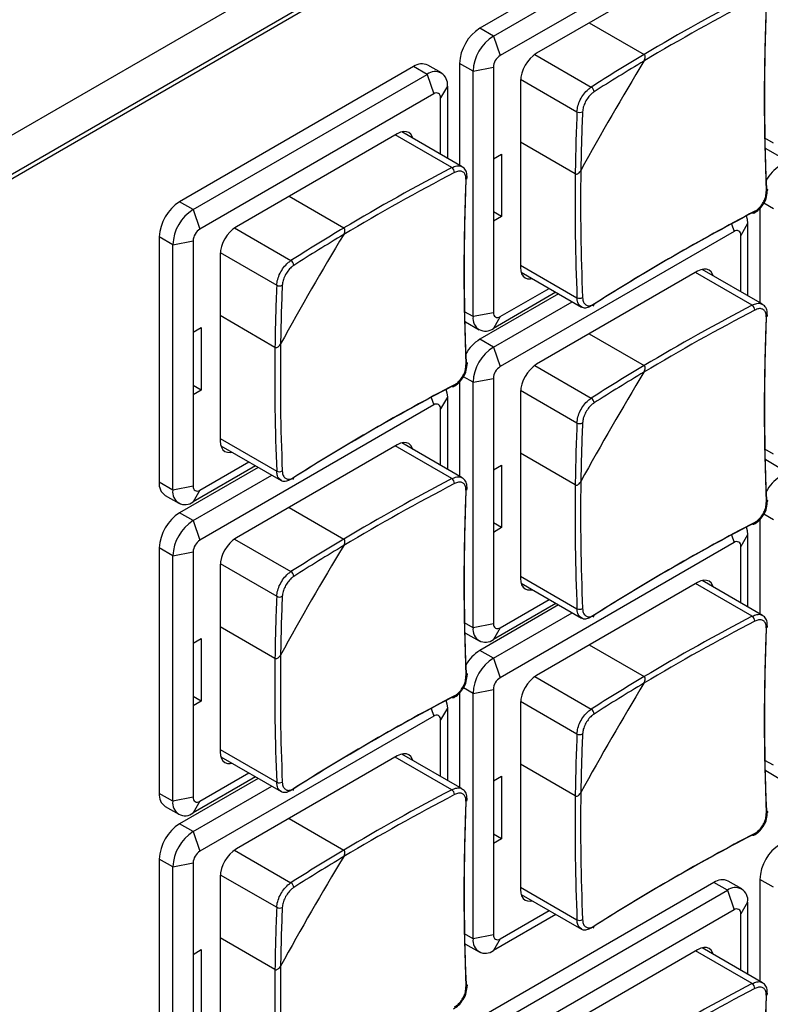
# Model space of a CAD drawing. Header units: millimetres. Extents: x 7146 to 9108, y -1574 to -663.
# Tile 267 of 289: x 8686 to 8726, y -1197 to -1145. Entities that reach past the tile are written whole.
import ezdxf

# ---------------------------------------------------------------- set-up
doc = ezdxf.new("R2010")
doc.units = ezdxf.units.MM
doc.header["$LTSCALE"] = 3

msp = doc.modelspace()

# ---------------------------------------------------------------- linework, layer by layer
at = {"linetype": 'Continuous', "lineweight": 30}
for p, q in [((8801.369, -1086.814), (8615.703, -1193.997)), ((8799.045, -1088.391), (8615.906, -1194.115)), ((8722.714, -1138.713), (8710.481, -1145.775)), ((8711.188, -1146.184), (8723.421, -1139.122)), ((8706.419, -1139.586), (8613.077, -1193.472)), ((8723.774, -1140.142), (8711.541, -1147.204)), ((8721.865, -1142.224), (8713.45, -1147.082)), ((8711.188, -1146.184), (8710.481, -1145.775)), ((8716.201, -1145.494), (8719.067, -1147.148)), ((8711.188, -1146.184), (8711.541, -1147.204)), ((8713.35, -1147.147), (8716.302, -1148.851)), ((8707.016, -1147.776), (8694.783, -1154.838)), ((8707.723, -1148.184), (8707.016, -1147.776)), ((8708.473, -1148.11), (8707.766, -1147.701)), ((8710.127, -1148.021), (8709.42, -1147.612)), ((8709.42, -1147.612), (8709.42, -1152.932)), ((8710.127, -1148.021), (8711.188, -1147.817)), ((8711.188, -1147.817), (8711.188, -1152.593)), ((8695.49, -1155.246), (8707.723, -1148.184)), ((8707.723, -1148.184), (8708.076, -1149.204)), ((8710.127, -1160.84), (8710.127, -1148.021)), ((8712.608, -1148.433), (8715.559, -1150.136)), ((8708.784, -1148.796), (8708.43, -1149.409)), ((8708.784, -1148.796), (8708.784, -1152.564)), ((8712.602, -1148.552), (8712.602, -1158.268)), ((8708.076, -1149.204), (8695.844, -1156.266)), ((8708.43, -1152.36), (8708.43, -1149.409)), ((8706.167, -1151.286), (8697.753, -1156.144)), ((8709.019, -1153.055), (8706.061, -1151.348)), ((8709.555, -1153.01), (8706.402, -1151.189)), ((8725.825, -1151.778), (8725.38, -1151.521)), ((8715.468, -1153.383), (8712.602, -1151.728)), ((8725.428, -1152.057), (8726.136, -1152.465)), ((8711.188, -1152.593), (8711.612, -1152.348)), ((8711.188, -1152.593), (8711.188, -1155.86)), ((8711.612, -1152.348), (8711.612, -1155.615)), ((8700.504, -1154.556), (8703.37, -1156.21)), ((8695.49, -1155.246), (8694.783, -1154.838)), ((8725.118, -1155.188), (8725.118, -1160.119)), ((8725.825, -1155.208), (8725.323, -1154.918)), ((8695.49, -1155.246), (8695.844, -1156.266)), ((8711.612, -1155.615), (8711.188, -1155.37)), ((8711.612, -1155.615), (8711.188, -1155.86)), ((8697.653, -1156.209), (8700.604, -1157.913)), ((8711.188, -1155.86), (8711.188, -1160.636)), ((8723.637, -1155.997), (8723.774, -1156.391)), ((8724.481, -1155.983), (8724.128, -1156.596)), ((8724.481, -1155.983), (8724.481, -1159.751)), ((8694.429, -1157.083), (8693.722, -1156.675)), ((8693.722, -1156.675), (8693.722, -1169.494)), ((8723.774, -1156.391), (8711.541, -1163.453)), ((8724.128, -1159.547), (8724.128, -1156.596)), ((8694.429, -1157.083), (8695.49, -1156.879)), ((8694.429, -1169.903), (8694.429, -1157.083)), ((8695.49, -1156.879), (8695.49, -1161.655)), ((8696.904, -1157.614), (8696.904, -1167.331)), ((8696.91, -1157.495), (8699.862, -1159.199)), ((8712.602, -1158.146), (8715.559, -1159.853)), ((8712.635, -1158.52), (8715.789, -1160.341)), ((8721.865, -1158.473), (8713.45, -1163.331)), ((8724.716, -1160.242), (8721.759, -1158.535)), ((8725.253, -1160.197), (8722.099, -1158.376)), ((8714.593, -1159.651), (8710.481, -1162.025)), ((8714.451, -1159.569), (8711.188, -1161.453)), ((8711.541, -1160.84), (8714.098, -1159.365)), ((8711.188, -1162.433), (8715.3, -1160.059)), ((8699.77, -1162.445), (8696.904, -1160.79)), ((8710.127, -1160.84), (8709.682, -1160.583)), ((8711.188, -1160.636), (8710.127, -1160.84)), ((8711.541, -1160.84), (8711.188, -1161.453)), ((8709.731, -1161.119), (8710.438, -1161.527)), ((8695.49, -1161.655), (8695.914, -1161.411)), ((8695.49, -1161.655), (8695.49, -1164.922)), ((8695.914, -1161.411), (8695.914, -1164.677)), ((8716.201, -1161.743), (8719.067, -1163.397)), ((8711.188, -1162.433), (8710.481, -1162.025)), ((8711.188, -1162.433), (8711.541, -1163.453)), ((8713.35, -1163.396), (8716.302, -1165.1)), ((8695.914, -1164.677), (8695.49, -1164.432)), ((8709.42, -1164.25), (8709.42, -1169.181)), ((8710.127, -1164.27), (8709.626, -1163.98)), ((8710.127, -1164.27), (8711.188, -1164.066)), ((8710.127, -1177.09), (8710.127, -1164.27)), ((8711.188, -1164.066), (8711.188, -1168.843)), ((8695.914, -1164.677), (8695.49, -1164.922)), ((8695.49, -1164.922), (8695.49, -1169.698)), ((8712.602, -1164.801), (8712.602, -1174.518)), ((8712.608, -1164.682), (8715.559, -1166.386)), ((8708.076, -1165.454), (8695.844, -1172.516)), ((8707.94, -1165.059), (8708.076, -1165.454)), ((8708.784, -1165.045), (8708.43, -1165.658)), ((8708.784, -1165.045), (8708.784, -1168.813)), ((8708.43, -1168.609), (8708.43, -1165.658)), ((8696.904, -1167.208), (8699.862, -1168.915)), ((8706.167, -1167.536), (8697.753, -1172.393)), ((8709.555, -1169.259), (8706.402, -1167.438)), ((8696.937, -1167.582), (8700.091, -1169.403)), ((8709.019, -1169.304), (8706.061, -1167.597)), ((8715.468, -1169.632), (8712.602, -1167.978)), ((8725.825, -1168.027), (8725.38, -1167.77)), ((8695.844, -1169.903), (8698.4, -1168.427)), ((8725.428, -1168.306), (8726.136, -1168.714)), ((8698.895, -1168.713), (8694.783, -1171.087)), ((8698.754, -1168.631), (8695.49, -1170.515)), ((8711.188, -1168.843), (8711.612, -1168.598)), ((8711.188, -1168.843), (8711.188, -1172.109)), ((8711.612, -1168.598), (8711.612, -1171.864)), ((8694.429, -1169.903), (8693.722, -1169.494)), ((8695.49, -1171.495), (8699.602, -1169.121)), ((8695.49, -1169.698), (8694.429, -1169.903)), ((8695.844, -1169.903), (8695.49, -1170.515)), ((8694.033, -1170.181), (8694.74, -1170.589)), ((8695.49, -1171.495), (8694.783, -1171.087)), ((8700.504, -1170.805), (8703.37, -1172.46)), ((8695.49, -1171.495), (8695.844, -1172.516)), ((8711.612, -1171.864), (8711.188, -1171.619)), ((8725.118, -1171.437), (8725.118, -1176.368)), ((8725.825, -1171.457), (8725.323, -1171.167)), ((8711.612, -1171.864), (8711.188, -1172.109)), ((8711.188, -1172.109), (8711.188, -1176.885)), ((8697.653, -1172.458), (8700.604, -1174.162)), ((8723.774, -1172.641), (8711.541, -1179.703)), ((8723.637, -1172.246), (8723.774, -1172.641)), ((8724.481, -1172.232), (8724.128, -1172.845)), ((8724.481, -1172.232), (8724.481, -1176)), ((8694.429, -1173.332), (8693.722, -1172.924)), ((8693.722, -1172.924), (8693.722, -1185.743)), ((8694.429, -1173.332), (8695.49, -1173.128)), ((8695.49, -1173.128), (8695.49, -1177.905)), ((8724.128, -1175.796), (8724.128, -1172.845)), ((8694.429, -1186.152), (8694.429, -1173.332)), ((8696.904, -1173.863), (8696.904, -1183.58)), ((8696.91, -1173.744), (8699.862, -1175.448)), ((8712.602, -1174.395), (8715.559, -1176.102)), ((8721.865, -1174.723), (8713.45, -1179.58)), ((8725.253, -1176.446), (8722.099, -1174.625)), ((8712.635, -1174.769), (8715.789, -1176.59)), ((8724.716, -1176.491), (8721.759, -1174.784)), ((8711.541, -1177.09), (8714.098, -1175.614)), ((8714.593, -1175.9), (8710.481, -1178.274)), ((8714.451, -1175.818), (8711.188, -1177.702)), ((8711.188, -1178.682), (8715.3, -1176.308)), ((8699.77, -1178.694), (8696.904, -1177.04)), ((8710.127, -1177.09), (8709.682, -1176.832)), ((8711.188, -1176.885), (8710.127, -1177.09)), ((8711.541, -1177.09), (8711.188, -1177.702)), ((8695.49, -1177.905), (8695.914, -1177.66)), ((8695.914, -1177.66), (8695.914, -1180.926)), ((8709.731, -1177.368), (8710.438, -1177.776)), ((8695.49, -1177.905), (8695.49, -1181.171)), ((8711.188, -1178.682), (8710.481, -1178.274)), ((8716.201, -1177.992), (8719.067, -1179.647)), ((8711.188, -1178.682), (8711.541, -1179.703)), ((8713.35, -1179.645), (8716.302, -1181.349)), ((8710.127, -1180.519), (8709.626, -1180.23)), ((8710.127, -1180.519), (8711.188, -1180.315)), ((8711.188, -1180.315), (8711.188, -1185.092)), ((8695.914, -1180.926), (8695.49, -1180.681)), ((8695.914, -1180.926), (8695.49, -1181.171)), ((8709.42, -1180.499), (8709.42, -1185.43)), ((8710.127, -1193.339), (8710.127, -1180.519)), ((8695.49, -1181.171), (8695.49, -1185.948)), ((8707.94, -1181.308), (8708.076, -1181.703)), ((8708.784, -1181.295), (8708.43, -1181.907)), ((8708.784, -1181.295), (8708.784, -1185.063)), ((8712.602, -1181.05), (8712.602, -1190.767)), ((8712.608, -1180.931), (8715.559, -1182.635)), ((8708.076, -1181.703), (8695.844, -1188.765)), ((8708.43, -1184.858), (8708.43, -1181.907)), ((8696.904, -1183.457), (8699.862, -1185.165)), ((8696.937, -1183.832), (8700.091, -1185.652)), ((8706.167, -1183.785), (8697.753, -1188.642)), ((8709.019, -1185.553), (8706.061, -1183.846)), ((8709.555, -1185.508), (8706.402, -1183.688)), ((8715.468, -1185.881), (8712.602, -1184.227)), ((8725.825, -1184.277), (8725.38, -1184.02)), ((8698.895, -1184.962), (8694.783, -1187.336)), ((8698.754, -1184.88), (8695.49, -1186.764)), ((8695.844, -1186.152), (8698.4, -1184.676)), ((8711.188, -1185.092), (8711.612, -1184.847)), ((8711.612, -1184.847), (8711.612, -1188.113)), ((8725.428, -1184.555), (8726.136, -1184.963)), ((8695.49, -1187.744), (8699.602, -1185.37)), ((8711.188, -1185.092), (8711.188, -1188.358)), ((8694.429, -1186.152), (8693.722, -1185.743)), ((8695.49, -1185.948), (8694.429, -1186.152)), ((8694.033, -1186.43), (8694.74, -1186.838)), ((8695.844, -1186.152), (8695.49, -1186.764)), ((8700.504, -1187.054), (8703.37, -1188.709)), ((8695.49, -1187.744), (8694.783, -1187.336)), ((8695.49, -1187.744), (8695.844, -1188.765)), ((8711.612, -1188.113), (8711.188, -1187.868)), ((8711.612, -1188.113), (8711.188, -1188.358)), ((8711.188, -1188.358), (8711.188, -1193.135)), ((8697.653, -1188.707), (8700.604, -1190.411)), ((8694.429, -1189.581), (8693.722, -1189.173)), ((8693.722, -1189.173), (8693.722, -1201.993)), ((8694.429, -1189.581), (8695.49, -1189.377)), ((8694.429, -1202.401), (8694.429, -1189.581)), ((8695.49, -1189.377), (8695.49, -1194.154)), ((8696.904, -1190.112), (8696.904, -1199.829)), ((8696.91, -1189.993), (8699.862, -1191.697)), ((8722.714, -1190.4), (8710.481, -1197.462)), ((8712.602, -1190.644), (8715.559, -1192.352)), ((8723.421, -1190.809), (8722.714, -1190.4)), ((8724.171, -1190.734), (8723.464, -1190.326)), ((8725.825, -1190.646), (8725.118, -1190.237)), ((8725.118, -1190.237), (8725.118, -1195.557)), ((8711.188, -1197.871), (8723.421, -1190.809)), ((8712.635, -1191.019), (8715.789, -1192.839)), ((8723.421, -1190.809), (8723.774, -1191.829)), ((8724.481, -1191.421), (8724.128, -1192.033)), ((8724.481, -1191.421), (8724.481, -1195.189)), ((8714.451, -1192.067), (8711.188, -1193.951)), ((8723.774, -1191.829), (8711.541, -1198.891)), ((8711.541, -1193.339), (8714.098, -1191.863)), ((8724.128, -1194.985), (8724.128, -1192.033)), ((8710.127, -1193.339), (8709.682, -1193.082)), ((8711.188, -1193.135), (8710.127, -1193.339)), ((8699.77, -1194.943), (8696.904, -1193.289)), ((8709.731, -1193.617), (8710.438, -1194.025)), ((8711.541, -1193.339), (8711.188, -1193.951)), ((8695.49, -1194.154), (8695.914, -1193.909)), ((8695.49, -1194.154), (8695.49, -1197.42)), ((8695.914, -1193.909), (8695.914, -1197.175)), ((8721.865, -1193.911), (8713.45, -1198.769)), ((8724.716, -1195.68), (8721.759, -1193.973)), ((8725.253, -1195.635), (8722.099, -1193.814))]:
    msp.add_line(p, q, dxfattribs=at)
at = {"linetype": 'Continuous', "lineweight": 30, "flags": 128}
for points in [[(8706.983, -1151.525), (8706.951, -1151.439), (8706.873, -1151.315), (8706.767, -1151.227), (8706.639, -1151.179), (8706.492, -1151.174), (8706.333, -1151.21), (8706.167, -1151.286)], [(8725.459, -1154.138), (8725.485, -1154.155), (8725.503, -1154.174), (8725.514, -1154.195), (8725.517, -1154.217), (8725.512, -1154.24), (8725.499, -1154.261), (8725.478, -1154.281), (8725.451, -1154.298)], [(8724.405, -1155.572), (8724.461, -1155.756), (8724.481, -1155.983)], [(8724.851, -1155.337), (8724.849, -1155.37), (8724.843, -1155.398), (8724.831, -1155.42), (8724.814, -1155.435), (8724.793, -1155.444), (8724.77, -1155.445), (8724.744, -1155.438), (8724.716, -1155.424)], [(8712.602, -1158.268), (8712.618, -1158.45), (8712.667, -1158.606), (8712.745, -1158.73), (8712.85, -1158.818), (8712.979, -1158.865), (8713.126, -1158.871), (8713.216, -1158.856)], [(8722.68, -1158.712), (8722.649, -1158.626), (8722.571, -1158.502), (8722.465, -1158.414), (8722.336, -1158.366), (8722.19, -1158.361), (8722.031, -1158.397), (8721.865, -1158.473)], [(8709.761, -1163.201), (8709.787, -1163.217), (8709.806, -1163.236), (8709.817, -1163.257), (8709.82, -1163.28), (8709.814, -1163.302), (8709.801, -1163.323), (8709.78, -1163.343), (8709.753, -1163.36)], [(8709.153, -1164.4), (8709.152, -1164.432), (8709.145, -1164.46), (8709.133, -1164.482), (8709.116, -1164.498), (8709.096, -1164.506), (8709.072, -1164.507), (8709.046, -1164.5), (8709.019, -1164.487)], [(8708.708, -1164.634), (8708.763, -1164.818), (8708.784, -1165.045)], [(8696.904, -1167.331), (8696.92, -1167.512), (8696.969, -1167.668), (8697.047, -1167.792), (8697.153, -1167.88), (8697.281, -1167.928), (8697.428, -1167.933), (8697.518, -1167.918)], [(8706.983, -1167.774), (8706.951, -1167.688), (8706.873, -1167.564), (8706.767, -1167.476), (8706.639, -1167.429), (8706.492, -1167.423), (8706.333, -1167.459), (8706.167, -1167.536)], [(8725.459, -1170.388), (8725.485, -1170.404), (8725.503, -1170.423), (8725.514, -1170.445), (8725.517, -1170.467), (8725.512, -1170.489), (8725.499, -1170.51), (8725.478, -1170.53), (8725.451, -1170.547)], [(8724.851, -1171.587), (8724.849, -1171.619), (8724.843, -1171.647), (8724.831, -1171.669), (8724.814, -1171.685), (8724.793, -1171.693), (8724.77, -1171.694), (8724.744, -1171.688), (8724.716, -1171.674)], [(8724.405, -1171.821), (8724.461, -1172.005), (8724.481, -1172.232)], [(8712.602, -1174.518), (8712.618, -1174.699), (8712.667, -1174.855), (8712.745, -1174.979), (8712.85, -1175.067), (8712.979, -1175.115), (8713.126, -1175.12), (8713.216, -1175.105)], [(8722.68, -1174.961), (8722.649, -1174.875), (8722.571, -1174.751), (8722.465, -1174.663), (8722.336, -1174.616), (8722.19, -1174.61), (8722.031, -1174.646), (8721.865, -1174.723)], [(8709.761, -1179.45), (8709.787, -1179.466), (8709.806, -1179.486), (8709.817, -1179.507), (8709.82, -1179.529), (8709.814, -1179.551), (8709.801, -1179.572), (8709.78, -1179.592), (8709.753, -1179.609)], [(8708.708, -1180.883), (8708.763, -1181.067), (8708.784, -1181.295)], [(8709.153, -1180.649), (8709.152, -1180.681), (8709.145, -1180.709), (8709.133, -1180.731), (8709.116, -1180.747), (8709.096, -1180.755), (8709.072, -1180.756), (8709.046, -1180.75), (8709.019, -1180.736)], [(8696.904, -1183.58), (8696.92, -1183.761), (8696.969, -1183.917), (8697.047, -1184.042), (8697.153, -1184.129), (8697.281, -1184.177), (8697.428, -1184.183), (8697.518, -1184.167)], [(8706.983, -1184.023), (8706.951, -1183.937), (8706.873, -1183.813), (8706.767, -1183.725), (8706.639, -1183.678), (8706.492, -1183.672), (8706.333, -1183.708), (8706.167, -1183.785)], [(8725.459, -1186.637), (8725.485, -1186.653), (8725.503, -1186.673), (8725.514, -1186.694), (8725.517, -1186.716), (8725.512, -1186.738), (8725.499, -1186.759), (8725.478, -1186.779), (8725.451, -1186.796)], [(8724.851, -1187.836), (8724.849, -1187.868), (8724.843, -1187.896), (8724.831, -1187.918), (8724.814, -1187.934), (8724.793, -1187.942), (8724.77, -1187.943), (8724.744, -1187.937), (8724.716, -1187.923)], [(8712.602, -1190.767), (8712.618, -1190.949), (8712.667, -1191.104), (8712.745, -1191.229), (8712.85, -1191.316), (8712.979, -1191.364), (8713.126, -1191.37), (8713.216, -1191.354)], [(8722.68, -1194.15), (8722.649, -1194.064), (8722.571, -1193.94), (8722.465, -1193.852), (8722.336, -1193.804), (8722.19, -1193.798), (8722.031, -1193.835), (8721.865, -1193.911)], [(8709.761, -1195.699), (8709.787, -1195.715), (8709.806, -1195.735), (8709.817, -1195.756), (8709.82, -1195.778), (8709.814, -1195.8), (8709.801, -1195.822), (8709.78, -1195.841), (8709.753, -1195.859)]]:
    msp.add_lwpolyline(points, dxfattribs=at)
at = {"linetype": 'Continuous', "lineweight": 30}
for centre, radius, start, end in [((8779.659, -1248.993), 118.216, 117.62186, 120.83733), ((8779.688, -1249.04), 118.562, 117.62308, 120.75044), ((8840.869, -1149.448), 115.52, 177.59353, 182.40647), ((8841.033, -1149.28), 115.676, 177.59286, 182.40714), ((8711.723, -1147.717), 2.305, 122.6058, 177.3943), ((8712.43, -1148.125), 2.305, 122.6058, 177.3943), ((8711.955, -1147.852), 0.768, 122.6059, 177.3945), ((8714.444, -1148.635), 1.844, 122.6058, 177.3945), ((8847.368, -1225.379), 150.098, 148.73983, 151.26017), ((8775.386, -1241.746), 110.093, 120.76751, 122.4576), ((8775.383, -1241.758), 109.812, 120.85648, 122.45764), ((8707.455, -1148.389), 0.754, 65.6937, 125.6168), ((8708.137, -1148.691), 0.655, 350.7852, 129.2037), ((8716.158, -1149.105), 0.292, 0.8343, 60.4135), ((8708.214, -1149.374), 0.218, 350.7849, 129.203), ((8825.561, -1154.863), 110.103, 177.53972, 179.2298), ((8715.707, -1149.884), 0.292, 239.5932, 299.1588), ((8825.572, -1154.854), 109.824, 177.5397, 179.14083), ((8763.99, -1258.103), 118.562, 117.62308, 120.75044), ((8708.835, -1153.315), 0.318, 0.3562, 54.651), ((8727.319, -1154.792), 2.156, 121.93, 150.4673), ((8763.962, -1258.055), 118.215, 117.62185, 120.83734), ((8825.171, -1158.51), 115.52, 177.59353, 182.40647), ((8825.335, -1158.342), 115.676, 177.59286, 182.40714), ((8709.712, -1153.559), 0.108, 291.9227, 350.6402), ((8834.028, -1154.941), 118.57, 179.24686, 182.37424), ((8833.972, -1154.941), 118.224, 179.15997, 182.37547), ((8696.025, -1156.779), 2.305, 122.6055, 177.3943), ((8696.732, -1157.188), 2.305, 122.6055, 177.3943), ((8778.287, -1257.938), 115.667, 117.59017, 122.40445), ((8778.35, -1257.712), 115.51, 117.59084, 122.40379), ((8698.746, -1157.698), 1.844, 122.6058, 177.3945), ((8759.689, -1250.809), 110.094, 120.76752, 122.45759), ((8696.258, -1156.914), 0.768, 122.6049, 177.3946), ((8831.657, -1234.433), 150.082, 148.73975, 151.26036), ((8759.687, -1250.823), 109.815, 120.8565, 122.45762), ((8723.912, -1156.561), 0.218, 350.7861, 129.2017), ((8700.46, -1158.167), 0.292, 0.8304, 60.4174), ((8809.864, -1163.925), 110.103, 177.53972, 179.2298), ((8700.01, -1158.947), 0.292, 239.5947, 299.1597), ((8809.875, -1163.916), 109.824, 177.5397, 179.14083), ((8715.692, -1159.564), 0.318, 245.3543, 299.636), ((8716.35, -1160.205), 0.101, 305.8928, 10.2312), ((8779.688, -1265.29), 118.562, 117.62308, 120.75044), ((8724.532, -1160.502), 0.318, 0.3606, 54.6467), ((8710.774, -1160.945), 0.655, 170.7863, 309.2027), ((8711.403, -1160.671), 0.218, 170.7859, 309.2018), ((8779.659, -1265.242), 118.216, 117.62186, 120.83733), ((8840.869, -1165.697), 115.52, 177.59353, 182.40647), ((8841.033, -1165.529), 115.676, 177.59286, 182.40714), ((8725.41, -1160.746), 0.108, 291.9238, 350.6386), ((8818.275, -1164.003), 118.224, 179.15997, 182.37547), ((8711.621, -1163.854), 2.156, 121.93, 150.4673), ((8818.33, -1164.004), 118.57, 179.24686, 182.37424), ((8712.43, -1164.375), 2.305, 122.6058, 177.3943), ((8714.444, -1164.885), 1.844, 122.6057, 177.3945), ((8775.386, -1257.995), 110.093, 120.76751, 122.4576), ((8711.955, -1164.101), 0.768, 122.6061, 177.3944), ((8847.372, -1241.63), 150.101, 148.73986, 151.26014), ((8775.383, -1258.007), 109.812, 120.85648, 122.45764), ((8762.652, -1266.774), 115.511, 117.59084, 122.40378), ((8762.589, -1267), 115.667, 117.59017, 122.40445), ((8708.214, -1165.623), 0.218, 350.7851, 129.2027), ((8716.158, -1165.354), 0.292, 0.8347, 60.4133), ((8825.561, -1171.112), 110.103, 177.53972, 179.2298), ((8715.707, -1166.134), 0.292, 239.5923, 299.1598), ((8825.573, -1171.103), 109.824, 177.5397, 179.14082), ((8699.994, -1168.626), 0.318, 245.3558, 299.6368), ((8694.424, -1169.591), 0.708, 172.1954, 236.4936), ((8700.652, -1169.267), 0.101, 305.8928, 10.2312), ((8763.962, -1274.304), 118.215, 117.62185, 120.83734), ((8763.99, -1274.352), 118.562, 117.62308, 120.75044), ((8708.835, -1169.564), 0.318, 0.3565, 54.6508), ((8833.972, -1171.19), 118.224, 179.15997, 182.37547), ((8727.319, -1171.041), 2.156, 121.9304, 150.4669), ((8695.076, -1170.007), 0.655, 170.7864, 309.2036), ((8695.705, -1169.733), 0.218, 170.7863, 309.2045), ((8825.171, -1174.759), 115.52, 177.59353, 182.40647), ((8825.335, -1174.591), 115.676, 177.59286, 182.40714), ((8709.712, -1169.808), 0.108, 291.9216, 350.6407), ((8834.028, -1171.191), 118.57, 179.24686, 182.37424), ((8696.025, -1173.029), 2.305, 122.6054, 177.3943), ((8696.732, -1173.437), 2.305, 122.6054, 177.3943), ((8778.35, -1273.961), 115.51, 117.59084, 122.40379), ((8778.287, -1274.187), 115.667, 117.59017, 122.40445), ((8696.258, -1173.163), 0.768, 122.6051, 177.3944), ((8698.746, -1173.947), 1.844, 122.6057, 177.3945), ((8759.689, -1267.058), 110.094, 120.76752, 122.45759), ((8723.912, -1172.81), 0.218, 350.7858, 129.202), ((8831.66, -1250.684), 150.086, 148.73978, 151.26032), ((8759.687, -1267.072), 109.815, 120.8565, 122.45762), ((8700.46, -1174.416), 0.292, 0.8308, 60.4172), ((8809.864, -1180.174), 110.103, 177.53972, 179.2298), ((8700.01, -1175.196), 0.292, 239.5938, 299.1607), ((8809.875, -1180.165), 109.824, 177.5397, 179.14082), ((8715.692, -1175.813), 0.318, 245.3535, 299.6374), ((8716.351, -1176.455), 0.101, 305.6948, 10.4286), ((8779.659, -1281.491), 118.216, 117.62186, 120.83733), ((8779.688, -1281.539), 118.562, 117.62308, 120.75044), ((8724.532, -1176.751), 0.318, 0.3595, 54.6478), ((8710.774, -1177.194), 0.655, 170.7865, 309.2025), ((8711.403, -1176.92), 0.218, 170.7857, 309.2028), ((8840.869, -1181.946), 115.52, 177.59353, 182.40647), ((8841.033, -1181.778), 115.676, 177.59286, 182.40714), ((8725.41, -1176.995), 0.108, 291.926, 350.6363), ((8711.621, -1180.103), 2.156, 121.9304, 150.4669), ((8818.33, -1180.253), 118.57, 179.24686, 182.37424), ((8818.275, -1180.252), 118.224, 179.15997, 182.37547), ((8712.43, -1180.624), 2.305, 122.606, 177.3942), ((8711.955, -1180.35), 0.768, 122.606, 177.3945), ((8714.444, -1181.134), 1.844, 122.6058, 177.3945), ((8775.386, -1274.244), 110.093, 120.76751, 122.4576), ((8847.369, -1257.878), 150.099, 148.73984, 151.26016), ((8775.383, -1274.257), 109.812, 120.85648, 122.45764), ((8762.589, -1283.249), 115.667, 117.59017, 122.40445), ((8762.652, -1283.023), 115.511, 117.59084, 122.40378), ((8716.158, -1181.603), 0.292, 0.8336, 60.4144), ((8708.214, -1181.872), 0.218, 350.7848, 129.203), ((8825.561, -1187.361), 110.103, 177.53972, 179.2298), ((8715.707, -1182.383), 0.292, 239.5933, 299.1588), ((8825.573, -1187.352), 109.824, 177.5397, 179.14082), ((8699.994, -1184.875), 0.318, 245.355, 299.6382), ((8700.653, -1185.517), 0.101, 305.6948, 10.4286), ((8763.99, -1290.601), 118.562, 117.62308, 120.75044), ((8708.835, -1185.813), 0.318, 0.3554, 54.6518), ((8694.436, -1185.834), 0.719, 172.7449, 235.9441), ((8695.705, -1185.983), 0.218, 170.786, 309.2054), ((8763.962, -1290.553), 118.215, 117.62185, 120.83734), ((8825.335, -1190.841), 115.676, 177.59286, 182.40714), ((8834.028, -1187.44), 118.57, 179.24686, 182.37425), ((8833.972, -1187.439), 118.224, 179.15997, 182.37547), ((8695.076, -1186.257), 0.655, 170.7866, 309.2034), ((8825.171, -1191.008), 115.52, 177.59353, 182.40647), ((8709.712, -1186.057), 0.108, 291.9239, 350.6384), ((8696.025, -1189.278), 2.305, 122.6056, 177.3942), ((8696.732, -1189.686), 2.305, 122.6056, 177.3942), ((8778.287, -1290.436), 115.667, 117.59017, 122.40445), ((8778.35, -1290.21), 115.51, 117.59084, 122.40379), ((8698.746, -1190.196), 1.844, 122.6058, 177.3945), ((8727.421, -1190.342), 2.305, 122.6052, 177.3948), ((8696.258, -1189.412), 0.768, 122.6049, 177.3946), ((8831.658, -1266.932), 150.083, 148.73976, 151.26035), ((8759.689, -1283.307), 110.094, 120.76752, 122.45759), ((8759.687, -1283.322), 109.815, 120.8565, 122.45762), ((8700.46, -1190.665), 0.292, 0.8297, 60.4183), ((8723.153, -1191.014), 0.754, 65.694, 125.6171), ((8723.835, -1191.316), 0.655, 350.7865, 129.2027), ((8809.864, -1196.423), 110.103, 177.53972, 179.2298), ((8700.01, -1191.445), 0.292, 239.5948, 299.1597), ((8809.875, -1196.415), 109.824, 177.5397, 179.14082), ((8723.912, -1191.999), 0.218, 350.786, 129.2032), ((8715.692, -1192.062), 0.318, 245.3533, 299.6365), ((8716.348, -1192.703), 0.103, 306.4909, 9.6349), ((8711.403, -1193.17), 0.218, 170.7853, 309.2024), ((8710.774, -1193.444), 0.655, 170.7863, 309.2025), ((8818.275, -1196.501), 118.224, 179.15997, 182.37547), ((8818.33, -1196.502), 118.57, 179.24686, 182.37425), ((8779.688, -1300.727), 118.562, 117.62308, 120.75044), ((8724.532, -1195.94), 0.318, 0.3605, 54.6462), ((8779.659, -1300.68), 118.216, 117.62186, 120.83733), ((8840.869, -1201.135), 115.52, 177.59353, 182.40647), ((8841.033, -1200.967), 115.676, 177.59286, 182.40714), ((8725.41, -1196.184), 0.108, 291.9287, 350.6377)]:
    msp.add_arc(centre, radius, start, end, dxfattribs=at)
for points, knots in [([(8614.832, -1184.603), (8616.742, -1183.501), (8653.452, -1162.309), (8707.631, -1131.103), (8768.369, -1095.88), (8795.748, -1080.266), (8805.925, -1074.254), (8807.89, -1073.199), (8808.589, -1072.659), (8808.826, -1072.475)], [0, 0, 0, 0, 0.029527, 0.567428, 0.836378, 0.970853, 0.987662, 0.995807, 1, 1, 1, 1]), ([(8719.062, -1147.49), (8719.082, -1147.45), (8719.117, -1147.382), (8719.13, -1147.284), (8719.121, -1147.216), (8719.099, -1147.171), (8719.077, -1147.155), (8719.067, -1147.148)], [0, 0, 0, 0, 0.332483, 0.57615, 0.752679, 0.891576, 1, 1, 1, 1]), ([(8719.062, -1147.49), (8719.082, -1147.45), (8719.117, -1147.382), (8719.13, -1147.284), (8719.121, -1147.216), (8719.099, -1147.171), (8719.077, -1147.155), (8719.067, -1147.148)], [0, 0, 0, 0, 0.332483, 0.57615, 0.752679, 0.891576, 1, 1, 1, 1]), ([(8715.559, -1150.136), (8715.571, -1150.037), (8715.593, -1149.839), (8715.724, -1149.51), (8715.911, -1149.208), (8716.116, -1148.981), (8716.249, -1148.888), (8716.302, -1148.851)], [0, 0, 0, 0, 0.21447, 0.428995, 0.643259, 0.857373, 1, 1, 1, 1]), ([(8716.45, -1149.1), (8716.407, -1149.131), (8716.301, -1149.207), (8716.137, -1149.39), (8715.985, -1149.635), (8715.878, -1149.9), (8715.859, -1150.06), (8715.85, -1150.14)], [0, 0, 0, 0, 0.14265, 0.356759, 0.57099, 0.785503, 1, 1, 1, 1]), ([(8709.019, -1153.055), (8709.104, -1153.019), (8709.275, -1152.948), (8709.461, -1152.95), (8709.531, -1153.007), (8709.548, -1153.021)], [0, 0, 0, 0, 0.4294587, 0.8590339, 1, 1, 1, 1]), ([(8709.814, -1153.576), (8709.812, -1153.482), (8709.807, -1153.3), (8709.699, -1153.101), (8709.587, -1153.042), (8709.548, -1153.021)], [0, 0, 0, 0, 0.406443, 0.790547, 1, 1, 1, 1]), ([(8709.753, -1153.659), (8709.752, -1153.611), (8709.75, -1153.489), (8709.682, -1153.338), (8709.547, -1153.242), (8709.364, -1153.224), (8709.223, -1153.283), (8709.153, -1153.313)], [0, 0, 0, 0, 0.14265, 0.356764, 0.570989, 0.785506, 1, 1, 1, 1]), ([(8715.468, -1153.383), (8715.477, -1153.387), (8715.499, -1153.397), (8715.545, -1153.397), (8715.608, -1153.375), (8715.684, -1153.318), (8715.734, -1153.254), (8715.758, -1153.212), (8715.761, -1153.207)], [0, 0, 0, 0, 0.092408, 0.221895, 0.39629, 0.637992, 0.956519, 1, 1, 1, 1]), ([(8715.468, -1153.383), (8715.477, -1153.387), (8715.499, -1153.397), (8715.545, -1153.397), (8715.608, -1153.375), (8715.684, -1153.318), (8715.734, -1153.254), (8715.758, -1153.212), (8715.761, -1153.207)], [0, 0, 0, 0, 0.092408, 0.221895, 0.39629, 0.637992, 0.956519, 1, 1, 1, 1]), ([(8724.851, -1155.337), (8724.897, -1155.309), (8725.014, -1155.239), (8725.188, -1155.061), (8725.34, -1154.817), (8725.44, -1154.548), (8725.447, -1154.381), (8725.451, -1154.298)], [0, 0, 0, 0, 0.14265, 0.356759, 0.570991, 0.785504, 1, 1, 1, 1]), ([(8725.292, -1154.97), (8725.298, -1154.962), (8725.388, -1154.851), (8725.491, -1154.575), (8725.508, -1154.333), (8725.516, -1154.212)], [0, 0, 0, 0, 0.040051, 0.52005, 1, 1, 1, 1]), ([(8724.808, -1155.433), (8724.898, -1155.379), (8725.084, -1155.268), (8725.221, -1155.071), (8725.292, -1154.97)], [0, 0, 0, 0, 0.486105, 1, 1, 1, 1]), ([(8703.364, -1156.552), (8703.384, -1156.512), (8703.419, -1156.444), (8703.433, -1156.346), (8703.423, -1156.278), (8703.401, -1156.234), (8703.379, -1156.217), (8703.37, -1156.21)], [0, 0, 0, 0, 0.332483, 0.57615, 0.752679, 0.891576, 1, 1, 1, 1]), ([(8703.364, -1156.552), (8703.384, -1156.512), (8703.419, -1156.444), (8703.433, -1156.346), (8703.423, -1156.278), (8703.401, -1156.234), (8703.379, -1156.217), (8703.37, -1156.21)], [0, 0, 0, 0, 0.332483, 0.57615, 0.752679, 0.891576, 1, 1, 1, 1]), ([(8699.862, -1159.199), (8699.873, -1159.099), (8699.895, -1158.901), (8700.027, -1158.572), (8700.214, -1158.27), (8700.418, -1158.043), (8700.551, -1157.95), (8700.604, -1157.913)], [0, 0, 0, 0, 0.21447, 0.429, 0.643258, 0.857381, 1, 1, 1, 1]), ([(8700.752, -1158.162), (8700.709, -1158.193), (8700.603, -1158.269), (8700.439, -1158.452), (8700.288, -1158.697), (8700.181, -1158.962), (8700.162, -1159.122), (8700.152, -1159.202)], [0, 0, 0, 0, 0.142651, 0.356761, 0.570993, 0.785502, 1, 1, 1, 1]), ([(8715.85, -1159.841), (8715.855, -1159.892), (8715.867, -1160.019), (8715.944, -1160.175), (8716.081, -1160.273), (8716.257, -1160.286), (8716.385, -1160.22), (8716.45, -1160.187)], [0, 0, 0, 0, 0.142651, 0.356765, 0.570997, 0.785505, 1, 1, 1, 1]), ([(8715.795, -1160.329), (8715.755, -1160.306), (8715.657, -1160.249), (8715.58, -1160.072), (8715.565, -1159.916), (8715.559, -1159.853)], [0, 0, 0, 0, 0.28563, 0.714393, 1, 1, 1, 1]), ([(8716.302, -1160.282), (8716.222, -1160.321), (8716.063, -1160.399), (8715.884, -1160.402), (8715.813, -1160.344), (8715.795, -1160.329)], [0, 0, 0, 0, 0.428407, 0.856929, 1, 1, 1, 1]), ([(8724.716, -1160.242), (8724.802, -1160.206), (8724.973, -1160.135), (8725.158, -1160.137), (8725.229, -1160.194), (8725.246, -1160.208)], [0, 0, 0, 0, 0.429459, 0.859035, 1, 1, 1, 1]), ([(8725.512, -1160.763), (8725.51, -1160.669), (8725.504, -1160.487), (8725.396, -1160.288), (8725.285, -1160.229), (8725.246, -1160.208)], [0, 0, 0, 0, 0.406445, 0.790547, 1, 1, 1, 1]), ([(8725.451, -1160.846), (8725.45, -1160.798), (8725.447, -1160.676), (8725.38, -1160.525), (8725.245, -1160.429), (8725.062, -1160.411), (8724.921, -1160.47), (8724.851, -1160.5)], [0, 0, 0, 0, 0.142651, 0.356764, 0.570997, 0.785505, 1, 1, 1, 1]), ([(8699.77, -1162.445), (8699.779, -1162.449), (8699.801, -1162.459), (8699.847, -1162.459), (8699.91, -1162.437), (8699.986, -1162.38), (8700.037, -1162.316), (8700.06, -1162.274), (8700.063, -1162.269)], [0, 0, 0, 0, 0.092406, 0.221891, 0.396299, 0.637974, 0.95652, 1, 1, 1, 1]), ([(8699.77, -1162.445), (8699.779, -1162.449), (8699.801, -1162.459), (8699.847, -1162.459), (8699.91, -1162.437), (8699.986, -1162.38), (8700.037, -1162.316), (8700.06, -1162.274), (8700.063, -1162.269)], [0, 0, 0, 0, 0.092406, 0.221891, 0.396299, 0.637974, 0.95652, 1, 1, 1, 1]), ([(8709.153, -1164.4), (8709.2, -1164.372), (8709.316, -1164.301), (8709.49, -1164.123), (8709.642, -1163.879), (8709.742, -1163.61), (8709.749, -1163.444), (8709.753, -1163.36)], [0, 0, 0, 0, 0.14265, 0.356768, 0.570999, 0.785505, 1, 1, 1, 1]), ([(8709.594, -1164.032), (8709.601, -1164.024), (8709.69, -1163.913), (8709.793, -1163.637), (8709.81, -1163.395), (8709.819, -1163.274)], [0, 0, 0, 0, 0.040051, 0.52005, 1, 1, 1, 1]), ([(8719.062, -1163.739), (8719.082, -1163.699), (8719.117, -1163.631), (8719.13, -1163.533), (8719.121, -1163.465), (8719.099, -1163.421), (8719.077, -1163.405), (8719.067, -1163.397)], [0, 0, 0, 0, 0.332479, 0.57615, 0.752678, 0.891576, 1, 1, 1, 1]), ([(8719.062, -1163.739), (8719.082, -1163.699), (8719.117, -1163.631), (8719.13, -1163.533), (8719.121, -1163.465), (8719.099, -1163.421), (8719.077, -1163.405), (8719.067, -1163.397)], [0, 0, 0, 0, 0.332479, 0.57615, 0.752678, 0.891576, 1, 1, 1, 1]), ([(8709.11, -1164.495), (8709.201, -1164.441), (8709.386, -1164.33), (8709.523, -1164.133), (8709.594, -1164.032)], [0, 0, 0, 0, 0.486105, 1, 1, 1, 1]), ([(8715.559, -1166.386), (8715.571, -1166.286), (8715.593, -1166.088), (8715.724, -1165.759), (8715.911, -1165.457), (8716.116, -1165.23), (8716.249, -1165.137), (8716.302, -1165.1)], [0, 0, 0, 0, 0.214469, 0.428995, 0.643258, 0.857372, 1, 1, 1, 1]), ([(8716.45, -1165.349), (8716.407, -1165.38), (8716.301, -1165.456), (8716.137, -1165.639), (8715.985, -1165.884), (8715.878, -1166.149), (8715.859, -1166.309), (8715.85, -1166.389)], [0, 0, 0, 0, 0.142651, 0.35676, 0.570991, 0.785503, 1, 1, 1, 1]), ([(8700.097, -1169.391), (8700.058, -1169.368), (8699.96, -1169.312), (8699.882, -1169.134), (8699.868, -1168.978), (8699.862, -1168.915)], [0, 0, 0, 0, 0.285619, 0.714392, 1, 1, 1, 1]), ([(8700.152, -1168.903), (8700.157, -1168.954), (8700.169, -1169.081), (8700.246, -1169.237), (8700.383, -1169.335), (8700.559, -1169.348), (8700.688, -1169.282), (8700.752, -1169.249)], [0, 0, 0, 0, 0.14265, 0.356764, 0.570997, 0.785505, 1, 1, 1, 1]), ([(8700.604, -1169.344), (8700.524, -1169.383), (8700.365, -1169.461), (8700.186, -1169.464), (8700.115, -1169.406), (8700.097, -1169.391)], [0, 0, 0, 0, 0.428408, 0.856917, 1, 1, 1, 1]), ([(8709.019, -1169.304), (8709.104, -1169.269), (8709.275, -1169.197), (8709.461, -1169.199), (8709.531, -1169.256), (8709.548, -1169.27)], [0, 0, 0, 0, 0.429459, 0.859035, 1, 1, 1, 1]), ([(8709.753, -1169.908), (8709.752, -1169.86), (8709.75, -1169.738), (8709.682, -1169.588), (8709.547, -1169.491), (8709.364, -1169.473), (8709.223, -1169.532), (8709.153, -1169.562)], [0, 0, 0, 0, 0.14265, 0.356763, 0.570988, 0.785505, 1, 1, 1, 1]), ([(8709.814, -1169.825), (8709.812, -1169.732), (8709.807, -1169.55), (8709.699, -1169.35), (8709.587, -1169.291), (8709.548, -1169.27)], [0, 0, 0, 0, 0.406445, 0.790547, 1, 1, 1, 1]), ([(8715.468, -1169.632), (8715.477, -1169.636), (8715.499, -1169.646), (8715.545, -1169.646), (8715.608, -1169.624), (8715.684, -1169.567), (8715.734, -1169.503), (8715.758, -1169.461), (8715.761, -1169.456)], [0, 0, 0, 0, 0.092407, 0.221896, 0.396289, 0.637987, 0.956516, 1, 1, 1, 1]), ([(8715.468, -1169.632), (8715.477, -1169.636), (8715.499, -1169.646), (8715.545, -1169.646), (8715.608, -1169.624), (8715.684, -1169.567), (8715.734, -1169.503), (8715.758, -1169.461), (8715.761, -1169.456)], [0, 0, 0, 0, 0.092407, 0.221896, 0.396289, 0.637987, 0.956516, 1, 1, 1, 1]), ([(8724.851, -1171.587), (8724.897, -1171.559), (8725.014, -1171.488), (8725.188, -1171.31), (8725.34, -1171.067), (8725.44, -1170.797), (8725.447, -1170.631), (8725.451, -1170.547)], [0, 0, 0, 0, 0.14265, 0.356759, 0.570989, 0.785503, 1, 1, 1, 1]), ([(8725.292, -1171.219), (8725.298, -1171.211), (8725.388, -1171.1), (8725.491, -1170.824), (8725.508, -1170.582), (8725.516, -1170.461)], [0, 0, 0, 0, 0.0400509, 0.5200502, 1, 1, 1, 1]), ([(8724.808, -1171.682), (8724.898, -1171.628), (8725.084, -1171.517), (8725.221, -1171.32), (8725.292, -1171.219)], [0, 0, 0, 0, 0.4861059, 1, 1, 1, 1]), ([(8703.364, -1172.801), (8703.384, -1172.761), (8703.419, -1172.693), (8703.433, -1172.595), (8703.423, -1172.527), (8703.401, -1172.483), (8703.379, -1172.467), (8703.37, -1172.46)], [0, 0, 0, 0, 0.332479, 0.57615, 0.752678, 0.891576, 1, 1, 1, 1]), ([(8703.364, -1172.801), (8703.384, -1172.761), (8703.419, -1172.693), (8703.433, -1172.595), (8703.423, -1172.527), (8703.401, -1172.483), (8703.379, -1172.467), (8703.37, -1172.46)], [0, 0, 0, 0, 0.332479, 0.57615, 0.752678, 0.891576, 1, 1, 1, 1]), ([(8699.862, -1175.448), (8699.873, -1175.349), (8699.895, -1175.15), (8700.027, -1174.822), (8700.214, -1174.519), (8700.418, -1174.292), (8700.551, -1174.199), (8700.604, -1174.162)], [0, 0, 0, 0, 0.21447, 0.429001, 0.643258, 0.857381, 1, 1, 1, 1]), ([(8700.752, -1174.412), (8700.709, -1174.442), (8700.603, -1174.518), (8700.439, -1174.701), (8700.288, -1174.946), (8700.181, -1175.211), (8700.162, -1175.371), (8700.152, -1175.451)], [0, 0, 0, 0, 0.142651, 0.356762, 0.570994, 0.785501, 1, 1, 1, 1]), ([(8715.795, -1176.578), (8715.755, -1176.555), (8715.657, -1176.499), (8715.58, -1176.321), (8715.565, -1176.165), (8715.559, -1176.102)], [0, 0, 0, 0, 0.285628, 0.714391, 1, 1, 1, 1]), ([(8715.85, -1176.09), (8715.855, -1176.141), (8715.867, -1176.268), (8715.944, -1176.424), (8716.081, -1176.522), (8716.257, -1176.535), (8716.385, -1176.469), (8716.45, -1176.436)], [0, 0, 0, 0, 0.14265, 0.356766, 0.570998, 0.785506, 1, 1, 1, 1]), ([(8716.302, -1176.531), (8716.222, -1176.57), (8716.063, -1176.648), (8715.884, -1176.651), (8715.813, -1176.593), (8715.795, -1176.578)], [0, 0, 0, 0, 0.428406, 0.85693, 1, 1, 1, 1]), ([(8724.716, -1176.491), (8724.802, -1176.456), (8724.973, -1176.384), (8725.158, -1176.386), (8725.229, -1176.443), (8725.246, -1176.457)], [0, 0, 0, 0, 0.4294584, 0.8590322, 1, 1, 1, 1]), ([(8725.451, -1177.095), (8725.45, -1177.047), (8725.447, -1176.925), (8725.38, -1176.775), (8725.245, -1176.678), (8725.062, -1176.66), (8724.921, -1176.719), (8724.851, -1176.749)], [0, 0, 0, 0, 0.14265, 0.356766, 0.570998, 0.785506, 1, 1, 1, 1]), ([(8725.512, -1177.012), (8725.51, -1176.919), (8725.504, -1176.737), (8725.396, -1176.537), (8725.285, -1176.478), (8725.246, -1176.457)], [0, 0, 0, 0, 0.4064444, 0.7905499, 1, 1, 1, 1]), ([(8699.77, -1178.694), (8699.779, -1178.698), (8699.801, -1178.708), (8699.847, -1178.708), (8699.91, -1178.686), (8699.986, -1178.629), (8700.037, -1178.565), (8700.06, -1178.524), (8700.063, -1178.519)], [0, 0, 0, 0, 0.092406, 0.221891, 0.396299, 0.637969, 0.956517, 1, 1, 1, 1]), ([(8699.77, -1178.694), (8699.779, -1178.698), (8699.801, -1178.708), (8699.847, -1178.708), (8699.91, -1178.686), (8699.986, -1178.629), (8700.037, -1178.565), (8700.06, -1178.524), (8700.063, -1178.519)], [0, 0, 0, 0, 0.092406, 0.221891, 0.396299, 0.637969, 0.956517, 1, 1, 1, 1]), ([(8709.153, -1180.649), (8709.2, -1180.621), (8709.316, -1180.551), (8709.49, -1180.373), (8709.642, -1180.129), (8709.742, -1179.859), (8709.749, -1179.693), (8709.753, -1179.609)], [0, 0, 0, 0, 0.142649, 0.356767, 0.570997, 0.785504, 1, 1, 1, 1]), ([(8709.594, -1180.281), (8709.601, -1180.273), (8709.69, -1180.162), (8709.793, -1179.886), (8709.81, -1179.645), (8709.819, -1179.524)], [0, 0, 0, 0, 0.0400509, 0.5200502, 1, 1, 1, 1]), ([(8719.062, -1179.988), (8719.082, -1179.949), (8719.117, -1179.88), (8719.13, -1179.782), (8719.121, -1179.714), (8719.099, -1179.67), (8719.077, -1179.654), (8719.067, -1179.647)], [0, 0, 0, 0, 0.3324852, 0.5761502, 0.7526783, 0.8915764, 1, 1, 1, 1]), ([(8719.062, -1179.988), (8719.082, -1179.949), (8719.117, -1179.88), (8719.13, -1179.782), (8719.121, -1179.714), (8719.099, -1179.67), (8719.077, -1179.654), (8719.067, -1179.647)], [0, 0, 0, 0, 0.3324852, 0.5761502, 0.7526783, 0.8915764, 1, 1, 1, 1]), ([(8709.11, -1180.744), (8709.201, -1180.69), (8709.386, -1180.579), (8709.523, -1180.383), (8709.594, -1180.281)], [0, 0, 0, 0, 0.4861059, 1, 1, 1, 1]), ([(8715.559, -1182.635), (8715.571, -1182.536), (8715.593, -1182.337), (8715.724, -1182.009), (8715.911, -1181.706), (8716.116, -1181.479), (8716.249, -1181.386), (8716.302, -1181.349)], [0, 0, 0, 0, 0.214469, 0.428994, 0.643259, 0.857373, 1, 1, 1, 1]), ([(8716.45, -1181.599), (8716.407, -1181.629), (8716.301, -1181.705), (8716.137, -1181.889), (8715.985, -1182.133), (8715.878, -1182.398), (8715.859, -1182.558), (8715.85, -1182.638)], [0, 0, 0, 0, 0.14265, 0.356758, 0.570989, 0.785503, 1, 1, 1, 1]), ([(8700.097, -1185.64), (8700.058, -1185.618), (8699.96, -1185.561), (8699.882, -1185.383), (8699.868, -1185.227), (8699.862, -1185.165)], [0, 0, 0, 0, 0.285617, 0.71439, 1, 1, 1, 1]), ([(8700.152, -1185.152), (8700.157, -1185.203), (8700.169, -1185.331), (8700.246, -1185.486), (8700.383, -1185.584), (8700.559, -1185.597), (8700.688, -1185.531), (8700.752, -1185.498)], [0, 0, 0, 0, 0.1426494, 0.3567647, 0.5709979, 0.7855054, 1, 1, 1, 1]), ([(8709.019, -1185.553), (8709.104, -1185.518), (8709.275, -1185.446), (8709.461, -1185.448), (8709.531, -1185.505), (8709.548, -1185.519)], [0, 0, 0, 0, 0.4294584, 0.8590322, 1, 1, 1, 1]), ([(8709.814, -1186.074), (8709.812, -1185.981), (8709.807, -1185.799), (8709.699, -1185.6), (8709.587, -1185.54), (8709.548, -1185.519)], [0, 0, 0, 0, 0.4064444, 0.7905499, 1, 1, 1, 1]), ([(8700.604, -1185.593), (8700.524, -1185.632), (8700.365, -1185.711), (8700.186, -1185.713), (8700.115, -1185.655), (8700.097, -1185.64)], [0, 0, 0, 0, 0.428407, 0.856917, 1, 1, 1, 1]), ([(8709.753, -1186.158), (8709.752, -1186.109), (8709.75, -1185.987), (8709.682, -1185.837), (8709.547, -1185.74), (8709.364, -1185.722), (8709.223, -1185.782), (8709.153, -1185.811)], [0, 0, 0, 0, 0.14265, 0.356765, 0.57099, 0.785506, 1, 1, 1, 1]), ([(8715.468, -1185.881), (8715.477, -1185.885), (8715.499, -1185.895), (8715.545, -1185.895), (8715.608, -1185.873), (8715.684, -1185.816), (8715.734, -1185.752), (8715.758, -1185.711), (8715.761, -1185.706)], [0, 0, 0, 0, 0.0924079, 0.221894, 0.3962925, 0.6379921, 0.9565161, 1, 1, 1, 1]), ([(8715.468, -1185.881), (8715.477, -1185.885), (8715.499, -1185.895), (8715.545, -1185.895), (8715.608, -1185.873), (8715.684, -1185.816), (8715.734, -1185.752), (8715.758, -1185.711), (8715.761, -1185.706)], [0, 0, 0, 0, 0.0924079, 0.221894, 0.3962925, 0.6379921, 0.9565161, 1, 1, 1, 1]), ([(8724.851, -1187.836), (8724.897, -1187.808), (8725.014, -1187.738), (8725.188, -1187.56), (8725.34, -1187.316), (8725.44, -1187.046), (8725.447, -1186.88), (8725.451, -1186.796)], [0, 0, 0, 0, 0.14265, 0.35676, 0.570989, 0.785506, 1, 1, 1, 1]), ([(8725.292, -1187.468), (8725.298, -1187.46), (8725.388, -1187.349), (8725.491, -1187.074), (8725.508, -1186.832), (8725.516, -1186.711)], [0, 0, 0, 0, 0.0400534, 0.5200496, 1, 1, 1, 1]), ([(8724.808, -1187.932), (8724.898, -1187.878), (8725.084, -1187.766), (8725.221, -1187.57), (8725.292, -1187.468)], [0, 0, 0, 0, 0.486107, 1, 1, 1, 1]), ([(8703.364, -1189.05), (8703.384, -1189.011), (8703.419, -1188.942), (8703.433, -1188.844), (8703.423, -1188.776), (8703.401, -1188.732), (8703.379, -1188.716), (8703.37, -1188.709)], [0, 0, 0, 0, 0.3324852, 0.5761502, 0.7526783, 0.8915764, 1, 1, 1, 1]), ([(8703.364, -1189.05), (8703.384, -1189.011), (8703.419, -1188.942), (8703.433, -1188.844), (8703.423, -1188.776), (8703.401, -1188.732), (8703.379, -1188.716), (8703.37, -1188.709)], [0, 0, 0, 0, 0.3324852, 0.5761502, 0.7526783, 0.8915764, 1, 1, 1, 1]), ([(8699.862, -1191.697), (8699.873, -1191.598), (8699.895, -1191.399), (8700.027, -1191.071), (8700.214, -1190.768), (8700.418, -1190.542), (8700.551, -1190.448), (8700.604, -1190.411)], [0, 0, 0, 0, 0.2144696, 0.4290001, 0.6432583, 0.8573813, 1, 1, 1, 1]), ([(8700.752, -1190.661), (8700.709, -1190.691), (8700.603, -1190.767), (8700.439, -1190.951), (8700.288, -1191.195), (8700.181, -1191.46), (8700.162, -1191.62), (8700.152, -1191.7)], [0, 0, 0, 0, 0.1426512, 0.3567601, 0.5709923, 0.7855018, 1, 1, 1, 1]), ([(8715.795, -1192.827), (8715.755, -1192.805), (8715.657, -1192.748), (8715.58, -1192.57), (8715.565, -1192.414), (8715.559, -1192.352)], [0, 0, 0, 0, 0.285628, 0.714391, 1, 1, 1, 1]), ([(8715.85, -1192.339), (8715.855, -1192.39), (8715.867, -1192.518), (8715.944, -1192.674), (8716.081, -1192.771), (8716.257, -1192.784), (8716.385, -1192.718), (8716.45, -1192.686)], [0, 0, 0, 0, 0.142651, 0.356766, 0.570999, 0.785505, 1, 1, 1, 1]), ([(8716.302, -1192.78), (8716.222, -1192.819), (8716.063, -1192.898), (8715.884, -1192.9), (8715.813, -1192.842), (8715.795, -1192.827)], [0, 0, 0, 0, 0.428406, 0.85693, 1, 1, 1, 1]), ([(8699.77, -1194.943), (8699.779, -1194.947), (8699.801, -1194.958), (8699.847, -1194.957), (8699.91, -1194.935), (8699.986, -1194.878), (8700.037, -1194.815), (8700.06, -1194.773), (8700.063, -1194.768)], [0, 0, 0, 0, 0.092406, 0.221889, 0.396302, 0.637974, 0.956517, 1, 1, 1, 1]), ([(8699.77, -1194.943), (8699.779, -1194.947), (8699.801, -1194.958), (8699.847, -1194.957), (8699.91, -1194.935), (8699.986, -1194.878), (8700.037, -1194.815), (8700.06, -1194.773), (8700.063, -1194.768)], [0, 0, 0, 0, 0.092406, 0.221889, 0.396302, 0.637974, 0.956517, 1, 1, 1, 1]), ([(8709.594, -1196.531), (8709.601, -1196.522), (8709.69, -1196.412), (8709.793, -1196.136), (8709.81, -1195.894), (8709.819, -1195.773)], [0, 0, 0, 0, 0.0400534, 0.5200496, 1, 1, 1, 1]), ([(8724.716, -1195.68), (8724.802, -1195.644), (8724.973, -1195.573), (8725.158, -1195.574), (8725.229, -1195.632), (8725.246, -1195.646)], [0, 0, 0, 0, 0.429459, 0.859035, 1, 1, 1, 1]), ([(8725.512, -1196.201), (8725.51, -1196.107), (8725.504, -1195.925), (8725.396, -1195.726), (8725.285, -1195.667), (8725.246, -1195.646)], [0, 0, 0, 0, 0.4064408, 0.7905431, 1, 1, 1, 1]), ([(8709.153, -1196.898), (8709.2, -1196.87), (8709.316, -1196.8), (8709.49, -1196.622), (8709.642, -1196.378), (8709.742, -1196.109), (8709.749, -1195.942), (8709.753, -1195.859)], [0, 0, 0, 0, 0.1426492, 0.3567685, 0.5709967, 0.7855066, 1, 1, 1, 1]), ([(8725.451, -1196.284), (8725.45, -1196.235), (8725.447, -1196.114), (8725.38, -1195.963), (8725.245, -1195.867), (8725.062, -1195.849), (8724.921, -1195.908), (8724.851, -1195.938)], [0, 0, 0, 0, 0.14265, 0.356765, 0.570998, 0.785506, 1, 1, 1, 1]), ([(8709.11, -1196.994), (8709.201, -1196.94), (8709.386, -1196.829), (8709.523, -1196.632), (8709.594, -1196.531)], [0, 0, 0, 0, 0.486107, 1, 1, 1, 1])]:
    msp.add_open_spline(points, degree=3, knots=knots, dxfattribs=at)

doc.saveas('drawing.dxf')
